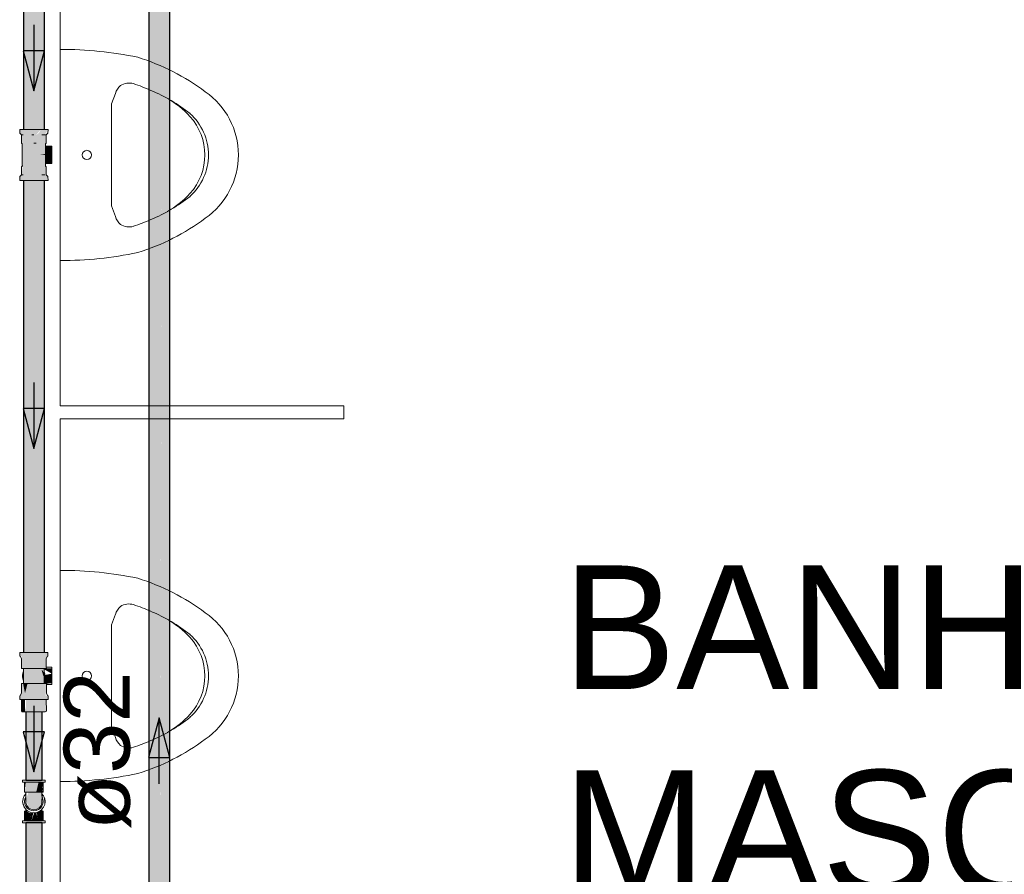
# Model space of a CAD drawing. Header units: millimetres. Extents: x 567 to 934, y -1 to 364.
# Tile 838 of 1056: x 768.63 to 771.61, y 170.24 to 172.83. Entities that reach past the tile are written whole.
import ezdxf

# ---------------------------------------------------------------- set-up
doc = ezdxf.new("R2010")
doc.units = ezdxf.units.MM
doc.header["$MEASUREMENT"] = 0
doc.linetypes.add('NULL', pattern=[0])
for name, color, linetype, lineweight in [('AF-Condutos', 140, 'Continuous', 25), ('AF-Conexões', 152, 'Continuous', 18), ('AF-Peça de utilização', 152, 'Continuous', 18), ('AF-Sentido conduto', 140, 'Continuous', 30), ('AF-Textos conduto', 7, 'Continuous', 9)]:
    doc.layers.add(name, color=color, linetype=linetype, lineweight=lineweight)
doc.layers.add('ARQ FINA', color=8, linetype='Continuous')
doc.styles.add('Arial', font='arial.ttf')

msp = doc.modelspace()

# ---------------------------------------------------------------- hatches: boundary and pattern name
at = {"layer": 'AF-Condutos', "linetype": 'Continuous'}
for points in [[(768.7009, 172.932), (768.6376, 172.932), (768.6376, 172.5), (768.7009, 172.5)], [(769.023, 172.932), (769.0176, 168.299), (769.023, 168.299)], [(769.023, 172.932), (769.0176, 172.932), (769.0176, 168.279)], [(769.0329, 172.932), (769.023, 168.299), (769.0329, 168.299)], [(769.0329, 172.932), (769.023, 172.932), (769.023, 168.279)], [(769.0455, 172.932), (769.0329, 168.299), (769.0455, 168.299)], [(769.0455, 172.932), (769.0329, 172.932), (769.0329, 168.279)], [(769.0588, 172.932), (769.0455, 172.932), (769.0455, 168.279)], [(769.0588, 172.932), (769.0456, 168.299), (769.0588, 168.299)], [(769.0703, 172.932), (769.0588, 172.932), (769.0588, 168.279)], [(769.0703, 172.932), (769.0588, 168.299), (769.0703, 168.299)], [(769.0781, 172.932), (769.0703, 172.932), (769.0703, 168.279)], [(769.0781, 172.932), (769.0703, 168.299), (769.0781, 168.299)], [(769.0809, 172.932), (769.0781, 172.932), (769.0781, 168.279)], [(769.0809, 172.932), (769.0781, 168.299), (769.0809, 168.299)], [(768.6376, 170.9144), (768.6431, 170.9144), (768.643, 172.3448), (768.6376, 172.3448)], [(768.6431, 170.9144), (768.6657, 170.9144), (768.6655, 172.3448), (768.643, 172.3448)], [(768.6788, 172.3448), (768.6655, 172.3448), (768.6657, 170.9144), (768.6789, 170.9144)], [(768.698, 172.3448), (768.6788, 172.3448), (768.6789, 170.9144), (768.6981, 170.9144)], [(768.7009, 172.3448), (768.698, 172.3448), (768.6981, 170.9144), (768.7009, 170.9144)], [(768.6445, 170.7348), (768.6444, 170.5278), (768.6663, 170.5278), (768.6663, 170.7345)], [(768.6917, 170.7345), (768.6663, 170.7345), (768.6663, 170.5278), (768.6917, 170.5278)], [(768.6939, 170.7345), (768.6917, 170.7345), (768.6917, 170.5278), (768.6939, 170.5278)], [(768.6939, 170.3978), (768.6444, 170.3978), (768.6444, 169.3565), (768.6939, 169.3565)]]:
    msp.add_hatch(color=151, dxfattribs=at).paths.add_polyline_path(points)
at = {"layer": 'AF-Conexões', "linetype": 'Continuous'}
for points in [[(768.6265, 172.3568), (768.6259, 172.3448), (768.7104, 172.3448), (768.7112, 172.3568), (768.7063, 172.3618), (768.7063, 172.3862), (768.704, 172.3862), (768.7044, 172.4486), (768.7063, 172.483), (768.7018, 172.483), (768.7119, 172.5), (768.6904, 172.5), (768.6836, 172.488), (768.6754, 172.483), (768.6904, 172.5), (768.6273, 172.5), (768.6265, 172.488), (768.6315, 172.483), (768.6315, 172.4586), (768.6337, 172.4586), (768.6333, 172.4224), (768.6356, 172.3908), (768.6315, 172.3618)], [(768.6356, 172.3884), (768.6333, 172.4224), (768.6334, 172.3884)], [(768.6259, 170.9034), (768.6327, 170.9028), (768.6311, 170.8664), (768.7067, 170.8664), (768.706, 170.8959), (768.7107, 170.9028), (768.7111, 170.9144), (768.6259, 170.9144)], [(768.7001, 170.8277), (768.7001, 170.8664), (768.6376, 170.8664), (768.6376, 170.8204), (768.6975, 170.8204)], [(768.7001, 170.8526), (768.694, 170.8602), (768.6991, 170.8434)], [(768.7119, 170.7834), (768.7046, 170.7834), (768.7067, 170.8204), (768.6498, 170.8204), (768.6421, 170.7909), (768.6361, 170.8204), (768.6311, 170.8204), (768.6318, 170.7909), (768.6271, 170.7839), (768.6267, 170.7724), (768.7119, 170.7724)], [(768.6361, 170.8204), (768.6421, 170.7909), (768.6498, 170.8204)], [(768.6422, 170.7365), (768.6422, 170.7724), (768.6317, 170.7724), (768.6311, 170.7365)], [(768.7065, 170.7724), (768.6453, 170.7724), (768.6444, 170.745), (768.6361, 170.7349), (768.7067, 170.7361)], [(768.6394, 170.521), (768.6859, 170.521), (768.6983, 170.5278), (768.6519, 170.5278)], [(768.6405, 170.4916), (768.6443, 170.521), (768.6415, 170.521)], [(768.6415, 170.4916), (768.6762, 170.4916), (768.6831, 170.521), (768.6443, 170.521)], [(768.689, 170.492), (768.689, 170.521), (768.6831, 170.521), (768.6762, 170.4916)], [(768.6963, 170.521), (768.689, 170.521), (768.689, 170.4916), (768.6935, 170.4916)], [(768.6963, 170.4916), (768.6973, 170.521), (768.6936, 170.4923)], [(768.6762, 170.4354), (768.6935, 170.4588), (768.6935, 170.4916), (768.6528, 170.4916), (768.6443, 170.4665), (768.6538, 170.4453)], [(768.6983, 170.4798), (768.7017, 170.454), (768.7029, 170.4628)], [(768.6349, 170.4628), (768.636, 170.454), (768.6442, 170.4395)], [(768.6415, 170.434), (768.6405, 170.4046), (768.6547, 170.4046), (768.6599, 170.4272)], [(768.6606, 170.4299), (768.6547, 170.4046), (768.6615, 170.4046), (768.6676, 170.429)], [(768.6701, 170.429), (768.6615, 170.4046), (768.6762, 170.4046)], [(768.6762, 170.4046), (768.6762, 170.4278), (768.6701, 170.429)], [(768.6772, 170.4299), (768.6762, 170.4046), (768.6831, 170.4046)], [(768.6777, 170.4299), (768.6831, 170.4046), (768.6889, 170.4334)], [(768.6973, 170.434), (768.689, 170.434), (768.6831, 170.4046), (768.6963, 170.4046)], [(768.6983, 170.4046), (768.6519, 170.4046), (768.6394, 170.3978), (768.6859, 170.3978)]]:
    msp.add_hatch(color=161, dxfattribs=at).paths.add_polyline_path(points)
at = {"layer": 'AF-Peça de utilização', "linetype": 'Continuous'}
for points in [[(768.7236, 172.4486), (768.7044, 172.4486), (768.7045, 172.4255), (768.7236, 172.4292)], [(768.6878, 172.4224), (768.7045, 172.4224), (768.7045, 172.4255)], [(768.7044, 172.3962), (768.7236, 172.3962), (768.7236, 172.4292), (768.7045, 172.4255)], [(768.7236, 170.8661), (768.7001, 170.8661), (768.7001, 170.8633), (768.7236, 170.8502)], [(768.7236, 170.8207), (768.7236, 170.8303), (768.7001, 170.8303), (768.7001, 170.8207)], [(768.7236, 170.8303), (768.7007, 170.8343), (768.7003, 170.8303)], [(768.701, 170.8343), (768.7236, 170.8303), (768.7236, 170.8366), (768.7018, 170.8407)], [(768.7021, 170.8461), (768.702, 170.8407), (768.7236, 170.8366), (768.7236, 170.8502)], [(768.7067, 170.8172), (768.7236, 170.8172), (768.7067, 170.8207)]]:
    msp.add_hatch(color=161, dxfattribs=at).paths.add_polyline_path(points)

# ---------------------------------------------------------------- linework, layer by layer
at = {"layer": 'AF-Condutos'}
for p, q in [((768.6376, 172.932), (768.6376, 172.5)), ((768.7009, 172.5), (768.7009, 172.932)), ((769.0176, 172.932), (769.0176, 168.279)), ((769.0809, 168.299), (769.0809, 172.932)), ((768.6376, 172.3448), (768.6376, 170.9144)), ((768.7009, 170.9144), (768.7009, 172.3448)), ((768.6444, 170.7348), (768.6444, 170.5278)), ((768.6939, 170.5278), (768.6939, 170.7345)), ((768.6444, 170.5278), (768.6487, 170.5278)), ((768.6487, 170.5278), (768.6564, 170.5278)), ((768.6564, 170.5278), (768.6663, 170.5278)), ((768.6663, 170.5278), (768.6766, 170.5278)), ((768.6766, 170.5278), (768.6856, 170.5278)), ((768.6856, 170.5278), (768.6917, 170.5278)), ((768.6917, 170.5278), (768.6939, 170.5278)), ((768.6444, 170.3978), (768.6444, 169.3565)), ((768.6487, 170.3978), (768.6444, 170.3978)), ((768.6564, 170.3978), (768.6487, 170.3978)), ((768.6663, 170.3978), (768.6564, 170.3978)), ((768.6766, 170.3978), (768.6663, 170.3978)), ((768.6856, 170.3978), (768.6766, 170.3978)), ((768.6917, 170.3978), (768.6856, 170.3978)), ((768.6939, 170.3978), (768.6917, 170.3978)), ((768.6939, 169.3565), (768.6939, 170.3978))]:
    msp.add_line(p, q, dxfattribs=at)
at = {"layer": 'AF-Conexões'}
for p, q in [((768.6273, 172.5), (768.6259, 172.5)), ((768.6259, 172.5), (768.6265, 172.488)), ((768.6265, 172.488), (768.6315, 172.483)), ((768.6316, 172.5), (768.6273, 172.5)), ((768.6315, 172.483), (768.6337, 172.483)), ((768.6315, 172.483), (768.6315, 172.4586)), ((768.636, 172.483), (768.6315, 172.483)), ((768.6376, 172.5), (768.6316, 172.5)), ((768.6337, 172.483), (768.636, 172.483)), ((768.6385, 172.5), (768.6376, 172.5)), ((768.6474, 172.5), (768.6385, 172.5)), ((768.6578, 172.5), (768.6474, 172.5)), ((768.6689, 172.5), (768.6578, 172.5)), ((768.6624, 172.483), (768.6638, 172.483)), ((768.6689, 172.483), (768.6624, 172.483)), ((768.6638, 172.483), (768.6689, 172.483)), ((768.68, 172.5), (768.6689, 172.5)), ((768.6904, 172.5), (768.68, 172.5)), ((768.6993, 172.5), (768.6904, 172.5)), ((768.6933, 172.483), (768.6976, 172.483)), ((768.7009, 172.483), (768.6933, 172.483)), ((768.6976, 172.483), (768.7009, 172.483)), ((768.7009, 172.5), (768.6993, 172.5)), ((768.7061, 172.5), (768.7009, 172.5)), ((768.7009, 172.483), (768.7018, 172.483)), ((768.7018, 172.483), (768.7009, 172.483)), ((768.7018, 172.483), (768.704, 172.483)), ((768.7063, 172.483), (768.7018, 172.483)), ((768.704, 172.483), (768.7063, 172.483)), ((768.7104, 172.5), (768.7061, 172.5)), ((768.7063, 172.483), (768.7112, 172.488)), ((768.7063, 172.4586), (768.7063, 172.483)), ((768.7119, 172.5), (768.7104, 172.5)), ((768.7112, 172.488), (768.7119, 172.5)), ((768.6315, 172.4586), (768.6334, 172.4564)), ((768.6334, 172.4564), (768.6333, 172.4224)), ((768.6689, 172.4586), (768.6754, 172.4586)), ((768.674, 172.4586), (768.6689, 172.4586)), ((768.6754, 172.4586), (768.674, 172.4586)), ((768.7043, 172.4564), (768.7063, 172.4586)), ((768.7044, 172.4486), (768.7043, 172.4564)), ((768.7045, 172.4224), (768.7044, 172.4486)), ((768.6333, 172.4224), (768.6334, 172.3884)), ((768.7044, 172.3962), (768.7045, 172.4224)), ((768.6334, 172.3884), (768.6315, 172.3862)), ((768.6315, 172.3862), (768.6315, 172.3618)), ((768.7043, 172.3884), (768.7044, 172.3962)), ((768.7063, 172.3862), (768.7043, 172.3884)), ((768.7063, 172.3618), (768.7063, 172.3862)), ((768.6265, 172.3568), (768.6259, 172.3448)), ((768.6315, 172.3618), (768.6265, 172.3568)), ((768.6315, 172.3618), (768.636, 172.3618)), ((768.6337, 172.3618), (768.6315, 172.3618)), ((768.636, 172.3618), (768.6337, 172.3618)), ((768.6933, 172.3618), (768.7009, 172.3618)), ((768.6975, 172.3618), (768.6933, 172.3618)), ((768.7009, 172.3618), (768.6975, 172.3618)), ((768.7009, 172.3618), (768.7018, 172.3618)), ((768.7018, 172.3618), (768.7009, 172.3618)), ((768.7112, 172.3568), (768.7063, 172.3618)), ((768.7119, 172.3448), (768.7112, 172.3568)), ((768.6259, 172.3448), (768.6273, 172.3448)), ((768.6273, 172.3448), (768.6316, 172.3448)), ((768.6316, 172.3448), (768.6376, 172.3448)), ((768.6376, 172.3448), (768.6385, 172.3448)), ((768.6385, 172.3448), (768.6474, 172.3448)), ((768.6474, 172.3448), (768.6578, 172.3448)), ((768.6578, 172.3448), (768.6689, 172.3448)), ((768.6689, 172.3448), (768.68, 172.3448)), ((768.68, 172.3448), (768.6904, 172.3448)), ((768.6904, 172.3448), (768.6993, 172.3448)), ((768.6993, 172.3448), (768.7009, 172.3448)), ((768.7009, 172.3448), (768.7061, 172.3448)), ((768.7061, 172.3448), (768.7104, 172.3448)), ((768.7104, 172.3448), (768.7119, 172.3448)), ((768.6259, 170.9144), (768.6259, 170.9034)), ((768.6331, 170.9144), (768.6259, 170.9144)), ((768.6259, 170.9034), (768.6271, 170.9028)), ((768.6271, 170.9028), (768.6311, 170.8959)), ((768.6311, 170.8959), (768.6311, 170.8664)), ((768.6376, 170.9144), (768.6331, 170.9144)), ((768.6524, 170.9144), (768.6376, 170.9144)), ((768.6773, 170.9144), (768.6524, 170.9144)), ((768.6993, 170.9144), (768.6773, 170.9144)), ((768.7009, 170.9144), (768.6993, 170.9144)), ((768.7111, 170.9144), (768.7009, 170.9144)), ((768.706, 170.8959), (768.7107, 170.9028)), ((768.7066, 170.8696), (768.706, 170.8959)), ((768.7099, 170.9028), (768.7111, 170.9034)), ((768.7107, 170.9028), (768.7099, 170.9028)), ((768.7111, 170.9034), (768.7111, 170.9144)), ((768.6311, 170.8664), (768.6364, 170.8664)), ((768.6364, 170.8664), (768.6376, 170.8664)), ((768.6376, 170.8664), (768.6376, 170.8657)), ((768.6412, 170.8664), (768.6376, 170.8664)), ((768.6376, 170.8664), (768.6376, 170.8664)), ((768.6376, 170.8664), (768.6412, 170.8664)), ((768.6376, 170.8657), (768.6376, 170.8577)), ((768.6419, 170.8664), (768.6412, 170.8664)), ((768.6412, 170.8664), (768.6503, 170.8664)), ((768.6489, 170.8664), (768.6419, 170.8664)), ((768.6689, 170.8664), (768.6489, 170.8664)), ((768.6503, 170.8664), (768.6692, 170.8664)), ((768.6878, 170.8664), (768.6689, 170.8664)), ((768.6692, 170.8664), (768.688, 170.8664)), ((768.6889, 170.8664), (768.6878, 170.8664)), ((768.688, 170.8664), (768.693, 170.8664)), ((768.6921, 170.8664), (768.6889, 170.8664)), ((768.693, 170.8664), (768.6921, 170.8664)), ((768.694, 170.8664), (768.693, 170.8664)), ((768.693, 170.8664), (768.6951, 170.8664)), ((768.6951, 170.8664), (768.694, 170.8664)), ((768.694, 170.8602), (768.6991, 170.8434)), ((768.6992, 170.8664), (768.6951, 170.8664)), ((768.6951, 170.8664), (768.7001, 170.8664)), ((768.7001, 170.8664), (768.6992, 170.8664)), ((768.7001, 170.8591), (768.7001, 170.8664)), ((768.7001, 170.8664), (768.7017, 170.8664)), ((768.7017, 170.8664), (768.7067, 170.8664)), ((768.7067, 170.8664), (768.7066, 170.8696)), ((768.6376, 170.8525), (768.6349, 170.8434)), ((768.6349, 170.8434), (768.6375, 170.8304)), ((768.6376, 170.8577), (768.6376, 170.8525)), ((768.6376, 170.8525), (768.6376, 170.829)), ((768.7001, 170.8571), (768.7001, 170.8591)), ((768.7001, 170.8544), (768.7001, 170.8571)), ((768.7001, 170.8542), (768.7001, 170.8544)), ((768.7001, 170.8399), (768.7001, 170.8542)), ((768.7006, 170.8531), (768.7001, 170.8542)), ((768.7001, 170.8348), (768.7001, 170.8399)), ((768.7006, 170.8383), (768.7001, 170.8348)), ((768.7001, 170.8335), (768.7009, 170.8374)), ((768.7001, 170.8335), (768.7001, 170.8348)), ((768.7001, 170.8286), (768.7001, 170.8335)), ((768.7003, 170.8304), (768.701, 170.8372)), ((768.701, 170.8524), (768.7006, 170.8531)), ((768.7009, 170.8374), (768.7011, 170.8383)), ((768.7022, 170.85), (768.701, 170.8524)), ((768.701, 170.8372), (768.7011, 170.8383)), ((768.7011, 170.8383), (768.7021, 170.8434)), ((768.7021, 170.844), (768.7022, 170.85)), ((768.7021, 170.8434), (768.7021, 170.844)), ((768.6311, 170.8204), (768.6318, 170.7909)), ((768.6361, 170.8204), (768.6311, 170.8204)), ((768.6376, 170.8204), (768.6361, 170.8204)), ((768.6376, 170.829), (768.6376, 170.8278)), ((768.6376, 170.8278), (768.6376, 170.8204)), ((768.6412, 170.8204), (768.6376, 170.8204)), ((768.6376, 170.8204), (768.6412, 170.8204)), ((768.6433, 170.8204), (768.6412, 170.8204)), ((768.6412, 170.8204), (768.6421, 170.8204)), ((768.6421, 170.8204), (768.6433, 170.8204)), ((768.6498, 170.8204), (768.6433, 170.8204)), ((768.6433, 170.8204), (768.6489, 170.8204)), ((768.6489, 170.8204), (768.6689, 170.8204)), ((768.6686, 170.8204), (768.6498, 170.8204)), ((768.6874, 170.8204), (768.6686, 170.8204)), ((768.6689, 170.8204), (768.6878, 170.8204)), ((768.6878, 170.8204), (768.6874, 170.8204)), ((768.6878, 170.8204), (768.6889, 170.8204)), ((768.7001, 170.8204), (768.6878, 170.8204)), ((768.6889, 170.8204), (768.6975, 170.8204)), ((768.6975, 170.8204), (768.6981, 170.8204)), ((768.6981, 170.8204), (768.6992, 170.8204)), ((768.6992, 170.8204), (768.6993, 170.8204)), ((768.6993, 170.8204), (768.7001, 170.8204)), ((768.7001, 170.8277), (768.7001, 170.8286)), ((768.7001, 170.8204), (768.7001, 170.8277)), ((768.7014, 170.8204), (768.7001, 170.8204)), ((768.7067, 170.8204), (768.7014, 170.8204)), ((768.7067, 170.8172), (768.7067, 170.8204)), ((768.7067, 170.7909), (768.7067, 170.8172)), ((768.6279, 170.7839), (768.6267, 170.7834)), ((768.6267, 170.7834), (768.6267, 170.7825)), ((768.6267, 170.7825), (768.6267, 170.7724)), ((768.6267, 170.7724), (768.6311, 170.7724)), ((768.6318, 170.7909), (768.6271, 170.7839)), ((768.6271, 170.7839), (768.6279, 170.7839)), ((768.6311, 170.7724), (768.6311, 170.7365)), ((768.6311, 170.7724), (768.6385, 170.7724)), ((768.6385, 170.7724), (768.6605, 170.7724)), ((768.6605, 170.7724), (768.6853, 170.7724)), ((768.6853, 170.7724), (768.7046, 170.7724)), ((768.7046, 170.7724), (768.7065, 170.7724)), ((768.7067, 170.7361), (768.7065, 170.7724)), ((768.7065, 170.7724), (768.7119, 170.7724)), ((768.7107, 170.7839), (768.7067, 170.7909)), ((768.7119, 170.7834), (768.7107, 170.7839)), ((768.7119, 170.7825), (768.7119, 170.7834)), ((768.7119, 170.7724), (768.7119, 170.7825)), ((768.6311, 170.7365), (768.6326, 170.7345)), ((768.6326, 170.7345), (768.6348, 170.7345)), ((768.6348, 170.7345), (768.6444, 170.7348)), ((768.6444, 170.7348), (768.6445, 170.7348)), ((768.6445, 170.7348), (768.6688, 170.7345)), ((768.6688, 170.7345), (768.6931, 170.7345)), ((768.6931, 170.7345), (768.6939, 170.7345)), ((768.6939, 170.7345), (768.7031, 170.7345)), ((768.7031, 170.7345), (768.7067, 170.7361)), ((768.6349, 170.5278), (768.6349, 170.521)), ((768.636, 170.5278), (768.6349, 170.5278)), ((768.6349, 170.521), (768.636, 170.521)), ((768.6394, 170.5278), (768.636, 170.5278)), ((768.636, 170.521), (768.6394, 170.521)), ((768.6444, 170.5278), (768.6394, 170.5278)), ((768.6394, 170.521), (768.6405, 170.521)), ((768.6405, 170.521), (768.6448, 170.521)), ((768.6405, 170.521), (768.6405, 170.4916)), ((768.6415, 170.521), (768.6405, 170.521)), ((768.6443, 170.521), (768.6415, 170.521)), ((768.6488, 170.521), (768.6443, 170.521)), ((768.6448, 170.5278), (768.6444, 170.5278)), ((768.6519, 170.5278), (768.6448, 170.5278)), ((768.6448, 170.521), (768.6519, 170.521)), ((768.6547, 170.521), (768.6488, 170.521)), ((768.6601, 170.5278), (768.6519, 170.5278)), ((768.6519, 170.521), (768.6601, 170.521)), ((768.6615, 170.521), (768.6547, 170.521)), ((768.6689, 170.5278), (768.6601, 170.5278)), ((768.6601, 170.521), (768.6689, 170.521)), ((768.6689, 170.521), (768.6615, 170.521)), ((768.6777, 170.5278), (768.6689, 170.5278)), ((768.6689, 170.521), (768.6777, 170.521)), ((768.6762, 170.521), (768.6689, 170.521)), ((768.6831, 170.521), (768.6762, 170.521)), ((768.6859, 170.5278), (768.6777, 170.5278)), ((768.6777, 170.521), (768.6859, 170.521)), ((768.689, 170.521), (768.6831, 170.521)), ((768.6929, 170.5278), (768.6859, 170.5278)), ((768.6859, 170.521), (768.6929, 170.521)), ((768.6935, 170.521), (768.689, 170.521)), ((768.6939, 170.5278), (768.6929, 170.5278)), ((768.6929, 170.521), (768.6973, 170.521)), ((768.6963, 170.521), (768.6935, 170.521)), ((768.6983, 170.5278), (768.6939, 170.5278)), ((768.6973, 170.521), (768.6963, 170.521)), ((768.6973, 170.521), (768.6983, 170.521)), ((768.6973, 170.4916), (768.6973, 170.521)), ((768.7017, 170.5278), (768.6983, 170.5278)), ((768.6983, 170.521), (768.7017, 170.521)), ((768.7029, 170.5278), (768.7017, 170.5278)), ((768.7017, 170.521), (768.7029, 170.521)), ((768.7029, 170.521), (768.7029, 170.5278)), ((768.636, 170.4716), (768.6352, 170.4651)), ((768.6394, 170.4798), (768.636, 170.4716)), ((768.6444, 170.4863), (768.6394, 170.4798)), ((768.6405, 170.4916), (768.6415, 170.4916)), ((768.6415, 170.4916), (768.6442, 170.4916)), ((768.6441, 170.4767), (768.6415, 170.4701)), ((768.6441, 170.4768), (768.6441, 170.4767)), ((768.6441, 170.4767), (768.6441, 170.4735)), ((768.6441, 170.4735), (768.6443, 170.4665)), ((768.6442, 170.4916), (768.6443, 170.4916)), ((768.6472, 170.4916), (768.6442, 170.4916)), ((768.6442, 170.4916), (768.6442, 170.4914)), ((768.6442, 170.4914), (768.6444, 170.4863)), ((768.6447, 170.4789), (768.6442, 170.4829)), ((768.6442, 170.4829), (768.6441, 170.4768)), ((768.6443, 170.4916), (768.6488, 170.4916)), ((768.6444, 170.4863), (768.6444, 170.4852)), ((768.6444, 170.4852), (768.6447, 170.4789)), ((768.6528, 170.4916), (768.6472, 170.4916)), ((768.6488, 170.4916), (768.6547, 170.4916)), ((768.6603, 170.4916), (768.6528, 170.4916)), ((768.6547, 170.4916), (768.6615, 170.4916)), ((768.6689, 170.4916), (768.6603, 170.4916)), ((768.6615, 170.4916), (768.6689, 170.4916)), ((768.6689, 170.4916), (768.6762, 170.4916)), ((768.6775, 170.4916), (768.6689, 170.4916)), ((768.6762, 170.4916), (768.6831, 170.4916)), ((768.685, 170.4916), (768.6775, 170.4916)), ((768.6831, 170.4916), (768.689, 170.4916)), ((768.6893, 170.4916), (768.685, 170.4916)), ((768.689, 170.4916), (768.6935, 170.4916)), ((768.6906, 170.4916), (768.6893, 170.4916)), ((768.6935, 170.4916), (768.6906, 170.4916)), ((768.6931, 170.4789), (768.6933, 170.4852)), ((768.6936, 170.4829), (768.6931, 170.4789)), ((768.6933, 170.4852), (768.6934, 170.4863)), ((768.6934, 170.4863), (768.6935, 170.4916)), ((768.6983, 170.4798), (768.6934, 170.4863)), ((768.6935, 170.4916), (768.6935, 170.4916)), ((768.6935, 170.4916), (768.6963, 170.4916)), ((768.6935, 170.4665), (768.6936, 170.4735)), ((768.6936, 170.4768), (768.6936, 170.4829)), ((768.6936, 170.4767), (768.6936, 170.4768)), ((768.6963, 170.4701), (768.6936, 170.4767)), ((768.6936, 170.4735), (768.6936, 170.4767)), ((768.6963, 170.4916), (768.6973, 170.4916)), ((768.7017, 170.4716), (768.6983, 170.4798)), ((768.7029, 170.4628), (768.7017, 170.4716)), ((768.6352, 170.4651), (768.6349, 170.4628)), ((768.6349, 170.4628), (768.636, 170.454)), ((768.636, 170.454), (768.6394, 170.4458)), ((768.6394, 170.4458), (768.6442, 170.4395)), ((768.6415, 170.4701), (768.6405, 170.4628)), ((768.6405, 170.4628), (768.6415, 170.4554)), ((768.6415, 170.4554), (768.6442, 170.4488)), ((768.6446, 170.4601), (768.6442, 170.4588)), ((768.6442, 170.4588), (768.6472, 170.4505)), ((768.6442, 170.4488), (768.6443, 170.4486)), ((768.6443, 170.4665), (768.6446, 170.4601)), ((768.6443, 170.4486), (768.6488, 170.4427)), ((768.6472, 170.4505), (768.6528, 170.4438)), ((768.6488, 170.4427), (768.6547, 170.4382)), ((768.6528, 170.4438), (768.6603, 170.4394)), ((768.6775, 170.4394), (768.685, 170.4438)), ((768.6831, 170.4382), (768.689, 170.4427)), ((768.685, 170.4438), (768.6906, 170.4505)), ((768.689, 170.4427), (768.6935, 170.4486)), ((768.6906, 170.4505), (768.6935, 170.4588)), ((768.6932, 170.4601), (768.6935, 170.4665)), ((768.6935, 170.4588), (768.6932, 170.4601)), ((768.6935, 170.4486), (768.6951, 170.4524)), ((768.6935, 170.4395), (768.6983, 170.4458)), ((768.6951, 170.4524), (768.6963, 170.4554)), ((768.6973, 170.4628), (768.6963, 170.4701)), ((768.6963, 170.4554), (768.6973, 170.4628)), ((768.6983, 170.4458), (768.7017, 170.454)), ((768.7017, 170.454), (768.7029, 170.4628)), ((768.6405, 170.434), (768.6405, 170.4046)), ((768.6415, 170.434), (768.6405, 170.434)), ((768.6443, 170.434), (768.6415, 170.434)), ((768.6442, 170.4395), (768.6448, 170.4387)), ((768.6442, 170.4395), (768.6442, 170.4392)), ((768.6442, 170.4392), (768.6443, 170.4365)), ((768.6443, 170.4365), (768.6443, 170.434)), ((768.6443, 170.434), (768.6473, 170.434)), ((768.6488, 170.434), (768.6443, 170.434)), ((768.6448, 170.4387), (768.651, 170.434)), ((768.6473, 170.434), (768.6503, 170.434)), ((768.6503, 170.434), (768.6488, 170.434)), ((768.6503, 170.434), (768.651, 170.434)), ((768.651, 170.434), (768.6503, 170.434)), ((768.651, 170.434), (768.6519, 170.4333)), ((768.6519, 170.4333), (768.6601, 170.4299)), ((768.6547, 170.4382), (768.6615, 170.4354)), ((768.6601, 170.4299), (768.6689, 170.4288)), ((768.6603, 170.4394), (768.6689, 170.4379)), ((768.6615, 170.4354), (768.6689, 170.4344)), ((768.6689, 170.4379), (768.6775, 170.4394)), ((768.6689, 170.4344), (768.6762, 170.4354)), ((768.6689, 170.4288), (768.6777, 170.4299)), ((768.6762, 170.4354), (768.6831, 170.4382)), ((768.6777, 170.4299), (768.6859, 170.4333)), ((768.6859, 170.4333), (768.6867, 170.434)), ((768.6867, 170.434), (768.6929, 170.4387)), ((768.6874, 170.434), (768.6867, 170.434)), ((768.6867, 170.434), (768.6874, 170.434)), ((768.689, 170.434), (768.6874, 170.434)), ((768.6874, 170.434), (768.6893, 170.434)), ((768.6935, 170.434), (768.689, 170.434)), ((768.6893, 170.434), (768.6905, 170.434)), ((768.6905, 170.434), (768.6935, 170.434)), ((768.6929, 170.4387), (768.6935, 170.4395)), ((768.6935, 170.4392), (768.6935, 170.4395)), ((768.6935, 170.4365), (768.6935, 170.4392)), ((768.6935, 170.434), (768.6935, 170.4365)), ((768.6963, 170.434), (768.6935, 170.434)), ((768.6973, 170.434), (768.6963, 170.434)), ((768.6973, 170.4046), (768.6973, 170.434)), ((768.6349, 170.4046), (768.6349, 170.3978)), ((768.636, 170.4046), (768.6349, 170.4046)), ((768.6349, 170.3978), (768.636, 170.3978)), ((768.6394, 170.4046), (768.636, 170.4046)), ((768.636, 170.3978), (768.6394, 170.3978)), ((768.6405, 170.4046), (768.6394, 170.4046)), ((768.6394, 170.3978), (768.6444, 170.3978)), ((768.6448, 170.4046), (768.6405, 170.4046)), ((768.6405, 170.4046), (768.6415, 170.4046)), ((768.6415, 170.4046), (768.6443, 170.4046)), ((768.6443, 170.4046), (768.6488, 170.4046)), ((768.6444, 170.3978), (768.6448, 170.3978)), ((768.6519, 170.4046), (768.6448, 170.4046)), ((768.6448, 170.3978), (768.6519, 170.3978)), ((768.6488, 170.4046), (768.6547, 170.4046)), ((768.6601, 170.4046), (768.6519, 170.4046)), ((768.6519, 170.3978), (768.6601, 170.3978)), ((768.6547, 170.4046), (768.6615, 170.4046)), ((768.6689, 170.4046), (768.6601, 170.4046)), ((768.6601, 170.3978), (768.6689, 170.3978)), ((768.6615, 170.4046), (768.6689, 170.4046)), ((768.6689, 170.4046), (768.6762, 170.4046)), ((768.6777, 170.4046), (768.6689, 170.4046)), ((768.6689, 170.3978), (768.6777, 170.3978)), ((768.6762, 170.4046), (768.6831, 170.4046)), ((768.6859, 170.4046), (768.6777, 170.4046)), ((768.6777, 170.3978), (768.6859, 170.3978)), ((768.6831, 170.4046), (768.689, 170.4046)), ((768.6929, 170.4046), (768.6859, 170.4046)), ((768.6859, 170.3978), (768.6929, 170.3978)), ((768.689, 170.4046), (768.6935, 170.4046)), ((768.6973, 170.4046), (768.6929, 170.4046)), ((768.6929, 170.3978), (768.6939, 170.3978)), ((768.6935, 170.4046), (768.6963, 170.4046)), ((768.6939, 170.3978), (768.6983, 170.3978)), ((768.6963, 170.4046), (768.6973, 170.4046)), ((768.6983, 170.4046), (768.6973, 170.4046)), ((768.7017, 170.4046), (768.6983, 170.4046)), ((768.6983, 170.3978), (768.7017, 170.3978)), ((768.7029, 170.4046), (768.7017, 170.4046)), ((768.7017, 170.3978), (768.7029, 170.3978)), ((768.7029, 170.3978), (768.7029, 170.4046))]:
    msp.add_line(p, q, dxfattribs=at)
at = {"layer": 'AF-Peça de utilização'}
for p, q in [((768.7236, 172.4486), (768.7044, 172.4486)), ((768.7236, 172.4477), (768.7236, 172.4486)), ((768.7236, 172.4451), (768.7236, 172.4477)), ((768.7236, 172.4409), (768.7236, 172.4451)), ((768.7236, 172.4355), (768.7236, 172.4409)), ((768.7236, 172.4292), (768.7236, 172.4355)), ((768.7236, 172.4224), (768.7236, 172.4292)), ((768.7236, 172.4156), (768.7236, 172.4224)), ((768.7236, 172.4093), (768.7236, 172.4156)), ((768.7044, 172.3962), (768.7236, 172.3962)), ((768.7236, 172.4039), (768.7236, 172.4093)), ((768.7236, 172.3997), (768.7236, 172.4039)), ((768.7236, 172.3971), (768.7236, 172.3997)), ((768.7236, 172.3962), (768.7236, 172.3971)), ((768.7236, 170.8696), (768.7066, 170.8696)), ((768.7236, 170.8687), (768.7236, 170.8696)), ((768.7236, 170.8664), (768.7236, 170.8687)), ((768.7236, 170.8661), (768.7236, 170.8664)), ((768.7236, 170.8619), (768.7236, 170.8661)), ((768.7236, 170.8565), (768.7236, 170.8619)), ((768.6345, 170.8455), (768.6342, 170.8434)), ((768.6342, 170.8434), (768.6344, 170.8418)), ((768.6344, 170.8418), (768.6353, 170.8346)), ((768.6353, 170.8522), (768.6345, 170.8455)), ((768.6376, 170.8577), (768.6353, 170.8522)), ((768.6353, 170.8346), (768.6376, 170.829)), ((768.7006, 170.8531), (768.7001, 170.8544)), ((768.701, 170.8346), (768.7012, 170.8362)), ((768.7012, 170.8362), (768.7021, 170.8425)), ((768.7022, 170.8434), (768.7021, 170.844)), ((768.7021, 170.8425), (768.7022, 170.8434)), ((768.7236, 170.8502), (768.7236, 170.8565)), ((768.7236, 170.8434), (768.7236, 170.8502)), ((768.7236, 170.8366), (768.7236, 170.8434)), ((768.7236, 170.8303), (768.7236, 170.8366)), ((768.7236, 170.8249), (768.7236, 170.8303)), ((768.7067, 170.8172), (768.7236, 170.8172)), ((768.7236, 170.8207), (768.7236, 170.8249)), ((768.7236, 170.8204), (768.7236, 170.8207)), ((768.7236, 170.8181), (768.7236, 170.8204)), ((768.7236, 170.8172), (768.7236, 170.8181))]:
    msp.add_line(p, q, dxfattribs=at)
at = {"layer": 'AF-Sentido conduto'}
for p, q in [((768.7012, 172.7379), (768.6365, 172.7379)), ((768.6365, 172.7379), (768.6689, 172.6172)), ((768.6689, 172.6172), (768.7012, 172.7379)), ((768.7012, 171.6536), (768.6365, 171.6536)), ((768.6365, 171.6536), (768.6689, 171.5329)), ((768.6689, 171.5329), (768.7012, 171.6536)), ((769.0489, 170.7167), (769.0165, 170.596)), ((769.0812, 170.596), (769.0489, 170.7167)), ((768.7012, 170.6738), (768.6365, 170.6738)), ((768.6365, 170.6738), (768.6689, 170.5531)), ((768.6689, 170.5531), (768.7012, 170.6738)), ((769.0165, 170.596), (769.0812, 170.596))]:
    msp.add_line(p, q, dxfattribs=at)
for points in [[(768.6689, 172.8172), (768.6689, 172.6172)], [(768.6689, 171.7329), (768.6689, 171.5329)], [(768.6689, 170.7531), (768.6689, 170.5531)], [(769.0489, 170.5167), (769.0489, 170.7167)]]:
    msp.add_lwpolyline(points, dxfattribs=at)
at = {"layer": 'ARQ FINA', "lineweight": 5}
for p, q in [((768.7489, 171.6624), (768.7489, 173.1724)), ((768.9161, 172.6091), (768.9047, 172.5771)), ((768.9047, 172.5771), (768.9046, 172.268)), ((768.9161, 172.2357), (768.9046, 172.268)), ((769.6089, 171.6624), (768.7489, 171.6624)), ((769.6089, 171.6224), (769.6089, 171.6624)), ((768.7489, 170.0644), (768.7489, 171.6224)), ((768.7489, 171.6224), (769.6089, 171.6224)), ((768.9161, 171.0301), (768.9047, 170.9981)), ((768.9047, 170.9981), (768.9046, 170.689)), ((768.9161, 170.6567), (768.9046, 170.689))]:
    msp.add_line(p, q, dxfattribs=at)
for centre in [(768.8296, 172.4224), (768.8296, 170.8434)]:
    msp.add_circle(centre, 0.0141, dxfattribs=at)
for centre, radius, start, end in [((768.7487, 171.5748), 1.1676, 78.3887, 89.9899), ((768.7812, 172.0678), 0.6814, 53.2841, 72.7159), ((768.9699, 172.591), 0.0567, 132.5851, 161.4149), ((768.9576, 172.5923), 0.0482, 74.215, 122.8288), ((768.6654, 171.7665), 0.9241, 67.1755, 70.7093), ((768.8298, 172.1569), 0.5004, 51.3554, 67.1755), ((768.9323, 172.3474), 0.2842, 42.5024, 59.9006), ((769.0555, 172.4224), 0.2334, 304.7713, 55.2287), ((769.0141, 172.4224), 0.1732, 317.4976, 42.5024), ((769.0297, 172.4224), 0.1685, 311.8999, 48.1001), ((768.8298, 172.6878), 0.5004, 292.8245, 308.6446), ((768.9329, 172.4968), 0.2833, 299.8172, 317.4976), ((768.9699, 172.2537), 0.0567, 198.5851, 227.4149), ((768.9576, 172.2524), 0.0482, 237.1712, 285.785), ((768.6654, 173.0783), 0.9241, 289.2907, 292.8245), ((768.7812, 172.7769), 0.6814, 287.2841, 306.7159), ((768.7487, 173.27), 1.1676, 270.0101, 281.6113), ((768.7487, 169.9958), 1.1676, 78.3887, 89.9899), ((768.7812, 170.4888), 0.6814, 53.2841, 72.7159), ((768.9699, 171.012), 0.0567, 132.5851, 161.4149), ((768.9576, 171.0133), 0.0482, 74.215, 122.8288), ((768.6654, 170.1875), 0.9241, 67.1755, 70.7093), ((768.8298, 170.5779), 0.5004, 51.3554, 67.1755), ((768.9323, 170.7684), 0.2842, 42.5024, 59.9006), ((769.0555, 170.8434), 0.2334, 304.7713, 55.2287), ((769.0141, 170.8434), 0.1732, 317.4976, 42.5024), ((769.0297, 170.8434), 0.1685, 311.8999, 48.1001), ((768.8298, 171.1088), 0.5004, 292.8245, 308.6446), ((768.9329, 170.9178), 0.2833, 299.8172, 317.4976), ((768.9699, 170.6747), 0.0567, 198.5851, 227.4149), ((768.7812, 171.1979), 0.6814, 287.2841, 306.7159), ((768.9576, 170.6734), 0.0482, 237.1712, 285.785), ((768.6654, 171.4993), 0.9241, 289.2907, 292.8245), ((768.7487, 171.691), 1.1676, 270.0101, 281.6113)]:
    msp.add_arc(centre, radius, start, end, dxfattribs=at)

# ---------------------------------------------------------------- texts
at = {"layer": 'AF-Textos conduto', "linetype": 'NULL', "insert": (768.9649, 170.6167), "char_height": 0.2, "width": 0.962805, "attachment_point": 8, "rotation": 90.0002, "line_spacing_factor": 0.6, "style": 'Arial'}
msp.add_mtext('ø32', dxfattribs=at)
at = {"layer": 'ARQ FINA', "linetype": 'NULL', "lineweight": 5, "char_height": 0.375, "attachment_point": 7, "line_spacing_factor": 0.9, "style": 'Arial'}
for s, insert, width in [('BANH', (770.272, 170.8033), 2.911966), ('MASC', (770.272, 170.1773), 3.028011)]:
    msp.add_mtext(s, dxfattribs=dict(at, insert=insert, width=width))

doc.saveas('drawing.dxf')
